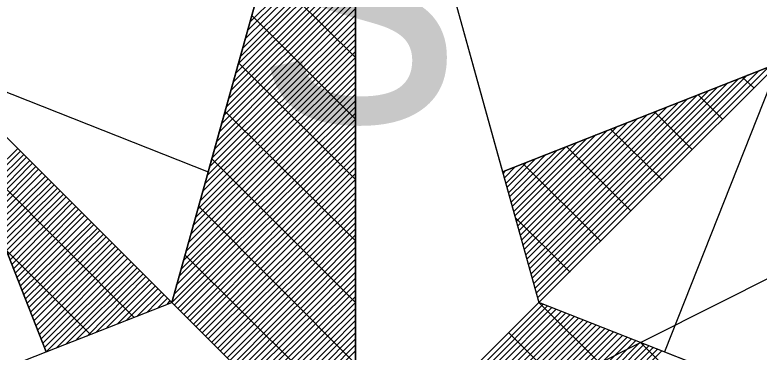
# Model space of a CAD drawing. Extents: x -729889 to -691139, y -995431 to -974354.
# Drawn here: x -726190.778 to -726189.059, y -978352.042 to -978351.262 of the extents above; entities that cross this region are included whole.
import ezdxf

# ---------------------------------------------------------------- set-up
doc = ezdxf.new("R2010")
doc.units = 0
for name, color, linetype in [('Skutečně zaměřené kabelové vedení', 7, 'Continuous'), ('Svítidlo vestavné a přisazené venkovní', 7, 'Continuous'), ('Světelný bod se zemním svítidlem', 7, 'Continuous')]:
    doc.layers.add(name, color=color, linetype=linetype)

# ---------------------------------------------------------------- blocks, each defined once
blk = doc.blocks.new('Světlo')
at = {"layer": 'Světelný bod se zemním svítidlem'}
for p, q in [((-0.3687, 0.3687), (0, 1.6939)), ((0, 1.6939), (-0.3687, 0.3687)), ((-0.2957, 0.6313), (0, 1.6939)), ((0, 1.6939), (0.3687, 0.3687)), ((0, 0), (0, 1.6939)), ((0, 1.6939), (0.2957, 0.6313)), ((0, 1.6939), (0, -1.3043)), ((-0.2122, 0.9322), (0, 1.1443)), ((-0.2174, 0.9148), (0, 1.1322)), ((-0.2226, 0.8974), (0, 1.1183)), ((-0.2313, 0.8626), (0, 1.0939)), ((-0.2261, 0.88), (0, 1.1061)), ((-0.2365, 0.847), (0, 1.0817)), ((-0.24, 0.8296), (0, 1.0696)), ((-0.2452, 0.8122), (0, 1.0574)), ((-0.2557, 0.7774), (0, 1.033)), ((-0.2504, 0.7948), (0, 1.0452)), ((0, 0.8609), (-0.1809, 1.0417)), ((-0.2591, 0.7617), (0, 1.0209)), ((-0.2643, 0.7443), (0, 1.0087)), ((-0.2696, 0.727), (0, 0.9965)), ((-0.2783, 0.6922), (0, 0.9722)), ((-0.2748, 0.7096), (0, 0.9843)), ((-0.2835, 0.6765), (0, 0.96)), ((-0.2887, 0.6591), (0, 0.9461)), ((0, 0.7374), (-0.2087, 0.9461)), ((-0.2922, 0.6417), (0, 0.9339)), ((-0.2974, 0.6243), (0, 0.9217)), ((-0.3078, 0.5913), (0, 0.8974)), ((-0.3026, 0.607), (0, 0.9096)), ((-0.3113, 0.5739), (0, 0.8852)), ((-0.3165, 0.5565), (0, 0.873)), ((-0.3217, 0.5391), (0, 0.8609)), ((-0.3687, 0.3687), (-0.8504, 0.8504)), ((-0.8504, 0.8504), (-0.6209, 0.2696)), ((-0.6209, 0.2696), (-0.8504, 0.8504)), ((-0.8504, 0.8504), (-0.2957, 0.6313)), ((-0.3687, 0.3687), (-0.8504, 0.8504)), ((-0.327, 0.5217), (0, 0.8487)), ((0, 0.6157), (-0.2348, 0.8504)), ((0.8504, 0.8504), (0.2957, 0.6313)), ((0.2957, 0.6313), (0.8504, 0.8504)), ((0.367, 0.3791), (0.8296, 0.8417)), ((0.3687, 0.3687), (0.8504, 0.8504)), ((0.8504, 0.8504), (0.3687, 0.3687)), ((0.8504, 0.8504), (0.6209, 0.2696)), ((-0.3357, 0.4887), (0, 0.8243)), ((-0.3304, 0.5061), (0, 0.8365)), ((0.3617, 0.3983), (0.7878, 0.8261)), ((0.3635, 0.3878), (0.8087, 0.833)), ((-0.3409, 0.4713), (0, 0.8122)), ((0.3548, 0.4174), (0.7478, 0.8104)), ((0.3583, 0.407), (0.7687, 0.8174)), ((0.8, 0.8), (0.7774, 0.8209)), ((-0.3443, 0.4539), (0, 0.8)), ((0.3496, 0.4365), (0.7078, 0.793)), ((0.353, 0.4261), (0.727, 0.8017)), ((-0.3496, 0.4365), (0, 0.7878)), ((0.3443, 0.4557), (0.6661, 0.7774)), ((0.3478, 0.4452), (0.687, 0.7861)), ((0.7374, 0.7374), (0.6887, 0.7861)), ((-0.3548, 0.4209), (0, 0.7739)), ((0.3426, 0.4643), (0.647, 0.7687)), ((-0.3635, 0.3861), (0, 0.7496)), ((-0.36, 0.4035), (0, 0.7617)), ((0, 0.4922), (-0.2626, 0.753)), ((0.3374, 0.4852), (0.6052, 0.753)), ((0.3391, 0.4748), (0.6261, 0.7617)), ((0.6765, 0.6765), (0.6017, 0.7513)), ((-0.3687, 0.3687), (0, 0.7374)), ((0.3322, 0.5043), (0.5652, 0.7374)), ((0.3339, 0.4939), (0.5861, 0.7461)), ((-0.3635, 0.3635), (0, 0.7252)), ((0.327, 0.5235), (0.5252, 0.7217)), ((0.3287, 0.513), (0.5443, 0.7287)), ((-0.3565, 0.3565), (0, 0.713)), ((0.32, 0.5426), (0.4835, 0.7061)), ((0.3235, 0.5322), (0.5043, 0.713)), ((0.6157, 0.6157), (0.513, 0.7165)), ((-0.3513, 0.3513), (0, 0.7009)), ((-0.3443, 0.3443), (0, 0.6887)), ((0.3148, 0.5617), (0.4435, 0.6887)), ((0.3183, 0.5513), (0.4643, 0.6974)), ((-0.4452, 0.3391), (-0.7809, 0.6765)), ((-0.753, 0.6052), (-0.6783, 0.6783)), ((-0.7496, 0.5965), (-0.673, 0.673)), ((-0.3374, 0.3374), (0, 0.6765)), ((0.3096, 0.5809), (0.4035, 0.673)), ((0.313, 0.5704), (0.4226, 0.6817)), ((0.553, 0.553), (0.4243, 0.6817)), ((-0.7461, 0.5878), (-0.6661, 0.6661)), ((-0.7426, 0.5774), (-0.6609, 0.6609)), ((-0.3322, 0.3322), (0, 0.6643)), ((0.3078, 0.5896), (0.3826, 0.6661)), ((-0.7391, 0.5687), (-0.6539, 0.6539)), ((-0.7357, 0.56), (-0.6487, 0.6487)), ((-0.3252, 0.3252), (0, 0.6522)), ((0, 0.3687), (-0.2887, 0.6574)), ((0.3026, 0.6087), (0.3426, 0.6487)), ((0.3043, 0.6), (0.3617, 0.6574)), ((0.4922, 0.4922), (0.3374, 0.647)), ((-0.7322, 0.5513), (-0.6417, 0.6417)), ((-0.7287, 0.5426), (-0.6365, 0.6365)), ((-0.7252, 0.5339), (-0.6296, 0.6296)), ((-0.2957, 0.6313), (-0.3687, 0.3687)), ((-0.32, 0.32), (0, 0.64)), ((-0.313, 0.313), (0, 0.6278)), ((0.2957, 0.6313), (0.3687, 0.3687)), ((0.2974, 0.6278), (0.3009, 0.633)), ((0.2991, 0.6191), (0.3217, 0.6417)), ((-0.7217, 0.5252), (-0.6226, 0.6226)), ((-0.7183, 0.5165), (-0.6174, 0.6174)), ((-0.3078, 0.3078), (0, 0.6157)), ((-0.7148, 0.5078), (-0.6104, 0.6104)), ((-0.7113, 0.4991), (-0.6052, 0.6052)), ((-0.7078, 0.4904), (-0.5983, 0.5983)), ((-0.3009, 0.3009), (0, 0.6017)), ((-0.7043, 0.4817), (-0.593, 0.593)), ((-0.7009, 0.473), (-0.5861, 0.5861)), ((-0.2957, 0.2957), (0, 0.5896)), ((-0.6974, 0.4643), (-0.5809, 0.5809)), ((-0.6939, 0.4539), (-0.5739, 0.5739)), ((-0.6904, 0.4452), (-0.5687, 0.5687)), ((-0.2887, 0.2887), (0, 0.5774)), ((-0.687, 0.4365), (-0.5617, 0.5617)), ((-0.6835, 0.4278), (-0.5565, 0.5565)), ((0, 0.2452), (-0.3148, 0.5617)), ((-0.2835, 0.2835), (0, 0.5652)), ((-0.68, 0.4191), (-0.5496, 0.5496)), ((-0.6765, 0.4104), (-0.5443, 0.5443)), ((-0.2765, 0.2765), (0, 0.553)), ((-0.2713, 0.2713), (0, 0.5409)), ((0.4313, 0.4296), (0.3217, 0.5391)), ((-0.673, 0.4017), (-0.5374, 0.5374)), ((-0.6696, 0.393), (-0.5304, 0.5304)), ((-0.6661, 0.3843), (-0.5252, 0.5252)), ((-0.2643, 0.2643), (0, 0.5287)), ((-0.6626, 0.3757), (-0.5183, 0.5183)), ((-0.6591, 0.367), (-0.513, 0.513)), ((-0.2574, 0.2574), (0, 0.5165)), ((-0.6557, 0.3583), (-0.5061, 0.5061)), ((-0.6522, 0.3496), (-0.5009, 0.5009)), ((-0.6487, 0.3409), (-0.4939, 0.4939)), ((-0.2522, 0.2522), (0, 0.5043)), ((-0.6452, 0.3322), (-0.4887, 0.4887)), ((-0.6417, 0.3217), (-0.4817, 0.4817)), ((-0.2452, 0.2452), (0, 0.4922)), ((-0.24, 0.24), (0, 0.48)), ((-0.5322, 0.3043), (-0.7009, 0.473)), ((-0.6383, 0.313), (-0.4765, 0.4765)), ((-0.6348, 0.3043), (-0.4696, 0.4696)), ((-0.6313, 0.2957), (-0.4643, 0.4643)), ((0, 0.1235), (-0.3426, 0.4643)), ((-0.233, 0.233), (0, 0.4678)), ((-0.6278, 0.287), (-0.4574, 0.4574)), ((-0.6243, 0.2783), (-0.4504, 0.4504)), ((-0.2278, 0.2278), (0, 0.4557)), ((-0.6209, 0.2696), (-0.4452, 0.4452)), ((-0.6, 0.2783), (-0.4383, 0.4383)), ((-0.2209, 0.2209), (0, 0.4435)), ((-0.5809, 0.2852), (-0.433, 0.433)), ((-0.56, 0.2939), (-0.4261, 0.4261)), ((-0.5391, 0.3009), (-0.4209, 0.4209)), ((-0.2157, 0.2157), (0, 0.4296)), ((-0.52, 0.3096), (-0.4139, 0.4139)), ((-0.4991, 0.3183), (-0.4087, 0.4087)), ((-0.2087, 0.2087), (0, 0.4174)), ((-0.2035, 0.2035), (0, 0.4052)), ((-0.4783, 0.3252), (-0.4017, 0.4017)), ((-0.4591, 0.3339), (-0.3965, 0.3965)), ((-0.4383, 0.3409), (-0.3896, 0.3896)), ((-0.1965, 0.1965), (0, 0.393)), ((-0.4174, 0.3496), (-0.3843, 0.3843)), ((-0.3965, 0.3583), (-0.3774, 0.3774)), ((-0.1913, 0.1913), (0, 0.3809)), ((-0.6209, 0.2696), (-0.3687, 0.3687)), ((-0.3774, 0.3652), (-0.3722, 0.3722)), ((-0.3687, 0.3687), (0, 0)), ((0, 0), (-0.3687, 0.3687)), ((-0.1843, 0.1843), (0, 0.3687)), ((0.3687, 0.3687), (0, 0)), ((0.3687, 0.3687), (0, 0)), ((0, 0), (0.3687, 0.3687)), ((0.0122, 0), (0.3774, 0.3652)), ((0.0243, 0), (0.3861, 0.3617)), ((1.3043, 0), (0.3687, 0.3687)), ((0.7374, 0), (0.3687, 0.3687)), ((-0.1791, 0.1791), (0, 0.3565)), ((-0.1722, 0.1722), (0, 0.3443)), ((0.0365, 0), (0.3948, 0.3583)), ((0.0487, 0), (0.4035, 0.3548)), ((0.0609, 0), (0.4139, 0.3513)), ((0.073, 0), (0.4226, 0.3478)), ((0.0852, 0), (0.4313, 0.3443)), ((-0.1652, 0.1652), (0, 0.3322)), ((0.0991, 0), (0.44, 0.3409)), ((0.1113, 0), (0.4487, 0.3374)), ((0.1235, 0), (0.4574, 0.3339)), ((0.1357, 0), (0.4661, 0.3304)), ((-0.16, 0.16), (0, 0.32)), ((0.1478, 0), (0.4748, 0.327)), ((0.16, 0), (0.4835, 0.3235)), ((0.1722, 0), (0.4922, 0.32)), ((0.1843, 0), (0.5009, 0.3165)), ((-0.153, 0.153), (0, 0.3078)), ((0.1965, 0), (0.5096, 0.313)), ((0.2087, 0), (0.5183, 0.3096)), ((0.2209, 0), (0.527, 0.3061)), ((0.233, 0), (0.5374, 0.3026)), ((0.2452, 0), (0.5461, 0.2991)), ((0.6157, 0), (0.3078, 0.3078)), ((-0.1478, 0.1478), (0, 0.2957)), ((0.2574, 0), (0.5548, 0.2957)), ((0.2713, 0), (0.5635, 0.2922)), ((0.2835, 0), (0.5722, 0.2887)), ((0.2957, 0), (0.5809, 0.2852)), ((0.8609, 0), (0.5722, 0.2887)), ((-1.3043, 0), (-0.6209, 0.2696)), ((-0.1409, 0.1409), (0, 0.2835)), ((-0.1357, 0.1357), (0, 0.2713)), ((0.3078, 0), (0.5896, 0.2817)), ((0.32, 0), (0.5983, 0.2783)), ((0.3322, 0), (0.607, 0.2748)), ((0.3443, 0), (0.6157, 0.2713)), ((0.6209, 0.2696), (1.3043, 0))]:
    blk.add_line(p, q, dxfattribs=at)
blk.add_text('s', height=0.6087, dxfattribs=at).set_placement((-0.1939, 0.7324))

msp = doc.modelspace()

# ---------------------------------------------------------------- linework, layer by layer
at = {"layer": 'Skutečně zaměřené kabelové vedení'}
msp.add_lwpolyline([(-726168.1815, -978335.5121), (-726165.7526, -978340.1646), (-726189.9917, -978352.3508)], dxfattribs=at)

# ---------------------------------------------------------------- block references
at = {"layer": 'Svítidlo vestavné a přisazené venkovní', "xscale": 1.150000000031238, "yscale": 1.150000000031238}
msp.add_blockref('Světlo', (-726189.9917, -978352.3508), dxfattribs=at)

doc.saveas('drawing.dxf')
